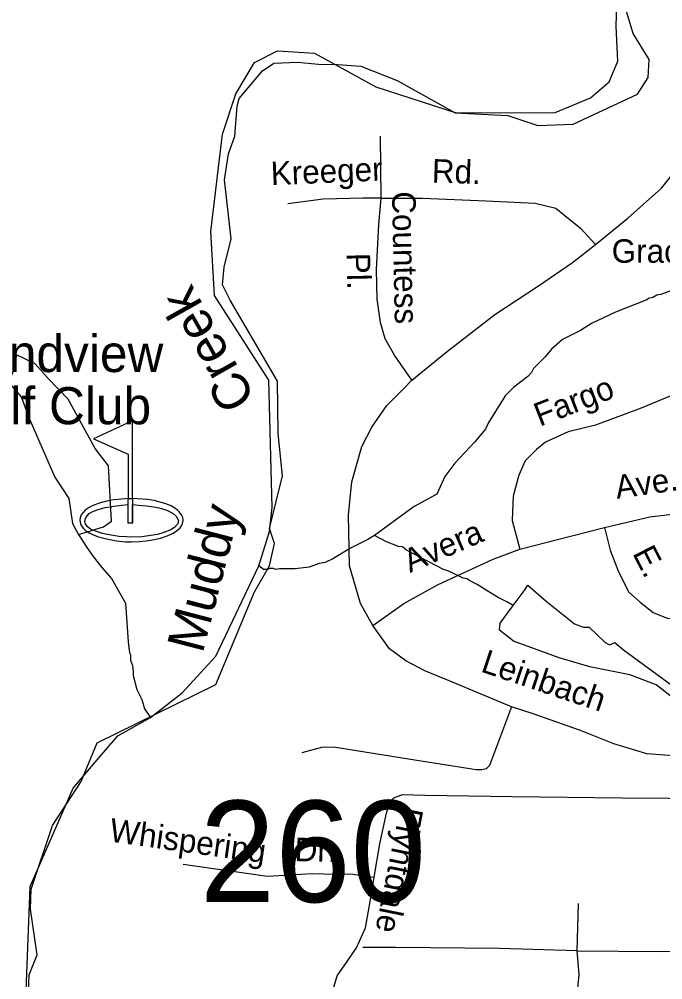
# Model space of a CAD drawing. Extents: x 1547597 to 1699558, y 810033 to 920809.
# Drawn here: x 1601065 to 1603665, y 878602 to 882486 of the extents above; entities that cross this region are included whole.
import ezdxf

# ---------------------------------------------------------------- set-up
doc = ezdxf.new("R2010")
doc.units = 0
for name, color, linetype in [('Exist Boundary Political City Limit New', 7, 'Continuous'), ('Exist Cultural Recreational Golf Course CELL', 7, 'Continuous'), ('Exist Cultural Recreational Golf Course Label', 7, 'Continuous'), ('Exist Hydrographic Creek Single Shore', 7, 'Continuous'), ('Exist Hydrographic Creek Single Shore Label', 7, 'Continuous'), ('Exist Hydrographic Misc Water Feature', 7, 'Continuous'), ('Exist Road Non-System Type 51', 7, 'Continuous'), ('Exist Road Non-System Type 51 Label', 7, 'Continuous'), ('Exist Road Secondary Structure Standard Bridge Number Label', 7, 'Continuous'), ('Map Preparation Boundary City Limit Buffer Line', 7, 'Continuous')]:
    doc.layers.add(name, color=color, linetype=linetype)

msp = doc.modelspace()

# ---------------------------------------------------------------- linework, layer by layer
at = {"layer": 'Exist Boundary Political City Limit New'}
msp.add_lwpolyline([(1601102, 878552.4), (1601105.9, 878622.2), (1601138.3, 878702.8), (1601111, 878888.1), (1601113.6, 878968.7), (1601199.6, 879226.3), (1601315.8, 879403.5), (1601379.7, 879560.4), (1601858.9, 879795.7), (1602015.7, 880170.4), (1602076.3, 880275.9), (1602096.6, 880366), (1602076.3, 880427), (1602128.6, 880639), (1602111.2, 880810.4), (1602108.3, 881022.5), (1601917.4, 881349.9), (1601886.9, 881411.1), (1601893, 881482.7), (1601921.8, 881597.1), (1601894.7, 881835.9), (1601910.3, 881941.8), (1601936.5, 882012.6), (1601946.1, 882133.5), (1601954, 882165), (1602048.3, 882276.7), (1602093.7, 882307.3), (1602189.7, 882312.5), (1602274.4, 882303.8), (1602352.2, 882302.9), (1602444.8, 882295.9), (1602592.3, 882237.2), (1602825.8, 882107.5), (1603039.3, 882095.7), (1603160.4, 882055.7), (1603303.6, 882061), (1603563.7, 882183.2), (1603605.7, 882249.6), (1603610.9, 882322.9), (1603546.1, 882427.4), (1603485.5, 882630)], dxfattribs=at)
at = {"layer": 'Exist Cultural Recreational Golf Course CELL'}
msp.add_lwpolyline([(1601523.3, 880862.1), (1601364.8, 880788.7), (1601504.9, 880727.1), (1601504.9, 880548.2), (1601523.3, 880548.2), (1601523.3, 880523.2), (1601523.3, 880448.2), (1601523.3, 880523.2), (1601546.9, 880521.6), (1601577.5, 880518.4), (1601609, 880514.3), (1601630.2, 880510), (1601658, 880501.7), (1601664.9, 880499.6), (1601687.6, 880487.8), (1601699.7, 880476.9), (1601705.1, 880467.3), (1601708.1, 880457.8), (1601707.9, 880453.4), (1601706.8, 880449.3), (1601705.8, 880446), (1601703.6, 880442.3), (1601692.9, 880430.4), (1601677.2, 880420.8), (1601649.8, 880410.5), (1601623.3, 880403), (1601587.7, 880397.4), (1601560.7, 880393.4), (1601520.6, 880391.6), (1601498.1, 880393.4), (1601469.1, 880394.9), (1601436, 880399.4), (1601402, 880407), (1601372.9, 880415.5), (1601353.4, 880424), (1601341.4, 880433.5), (1601332.9, 880445.5), (1601330.4, 880455.5), (1601332.9, 880466.5), (1601339.9, 880477.5), (1601348.4, 880487.1), (1601357.5, 880492.4), (1601368.9, 880498.1), (1601388.1, 880504.6), (1601414.2, 880511.6), (1601447, 880517.6), (1601479.1, 880521.6), (1601504.9, 880523.2), (1601504.9, 880548.2), (1601523.3, 880548.2), (1601523.3, 880448.2), (1601504.9, 880448.2), (1601504.9, 880523.2), (1601504.9, 880548.2), (1601464.4, 880544.5), (1601444.9, 880542.8), (1601414.1, 880535.5), (1601388.6, 880529.2), (1601360.3, 880518.2), (1601347.9, 880511.1), (1601332.1, 880501.3), (1601321.9, 880490.3), (1601315.6, 880482.1), (1601311.6, 880469.8), (1601310.6, 880460), (1601313.4, 880445.5), (1601316.1, 880438.5), (1601325.1, 880426.2), (1601333.4, 880419.2), (1601347.3, 880409.6), (1601359, 880403.8), (1601381.6, 880394.3), (1601400.3, 880389.3), (1601430.6, 880382), (1601458.7, 880376.5), (1601495.1, 880373.2), (1601518.6, 880372.2), (1601552.4, 880374.2), (1601577.7, 880376.7), (1601604.1, 880381.3), (1601636.2, 880387.8), (1601667.2, 880398.3), (1601686.6, 880408.2), (1601705.1, 880419.5), (1601714.9, 880429.5), (1601720.9, 880437.7), (1601723.5, 880443.2), (1601724.9, 880447.4), (1601726.3, 880453.7), (1601727.2, 880460.5), (1601725.7, 880471.8), (1601721.1, 880482.1), (1601711.3, 880494.7), (1601705, 880501.5), (1601690.2, 880511.2), (1601678.5, 880518), (1601657.7, 880526.5), (1601643.4, 880530.5), (1601610.4, 880539.3), (1601582.8, 880544.3), (1601523.3, 880548.2)], close=True, dxfattribs=at)
at = {"layer": 'Exist Hydrographic Creek Single Shore'}
msp.add_lwpolyline([(1601076.6, 878137.2), (1601109.1, 878979.4), (1601282.9, 879376.8), (1601372, 879482), (1601463.8, 879588.8), (1601595.5, 879662.2), (1601723.6, 879762.2), (1601859.7, 879910.5), (1602033.4, 880275.6), (1602076.6, 880414.9), (1602086.5, 880511.7), (1602074.1, 881025.9), (1601853.6, 881368.1), (1601839.6, 881627.7), (1601886.7, 882020.7), (1601939.7, 882183.8), (1602015.6, 882310.2), (1602108.6, 882357.6), (1602258.6, 882348), (1602506.6, 882211.7), (1602830.6, 882106.6), (1603230.7, 882108.3), (1603372.7, 882167.8), (1603448.6, 882231.9), (1603483.7, 882316.6), (1603476.6, 882457.8), (1603481.5, 882590.5)], dxfattribs=at)
at = {"layer": 'Exist Hydrographic Misc Water Feature'}
for points in [[(1603697.4, 881387.6), (1603657.2, 881372.3), (1603641.2, 881370.6), (1603625, 881360.8), (1603606.9, 881357.1), (1603600.9, 881351.2), (1603474.2, 881301.3), (1603377.5, 881255), (1603333, 881227.7), (1603260.5, 881190.9), (1603215.9, 881151.8), (1603189.4, 881120.2), (1603142.6, 881072.9), (1603134.4, 881057.1), (1603120.2, 881041.3), (1603063.5, 880998.3), (1603028.9, 880962.9), (1602959.2, 880852.1), (1602948.8, 880828.3), (1602906, 880777), (1602824.7, 880690.4), (1602784.2, 880637), (1602752.1, 880564.9), (1602661, 880515.6), (1602501, 880399)], [(1601053.7, 881129.2), (1601039, 881057.7), (1601019.3, 881020.7), (1601073.4, 880959.1), (1601107.9, 880865.4), (1601172, 880720), (1601208.9, 880633.7), (1601265.5, 880547.5), (1601280.3, 880446.4), (1601304.9, 880402.5)], [(1601304.9, 880402.5), (1601405.9, 880434.1), (1601437.9, 880456.3), (1601425.6, 880680.6), (1601371.4, 880749.6), (1601263.1, 880949.2), (1601181.8, 881033), (1601130.1, 881092.2), (1601053.7, 881129.2)], [(1601304.9, 880402.5), (1601335.9, 880353.4), (1601363.3, 880312.9), (1601398.6, 880268.7), (1601437.9, 880225.1), (1601494.3, 880124.9), (1601505.8, 879968.6), (1601511.1, 879924.5), (1601514.9, 879916.5), (1601514.6, 879894.5), (1601522.2, 879872.3), (1601525.9, 879848.3), (1601525.6, 879832.4), (1601540.6, 879776.1), (1601560, 879735.8), (1601571.4, 879697.5), (1601595.5, 879662.2)], [(1602501, 880399), (1602473.9, 880382.3), (1602403.4, 880347.4), (1602332.8, 880304.7), (1602300.6, 880289.2), (1602276.5, 880285.6), (1602236.3, 880270.3), (1602180.2, 880263.3), (1602116.2, 880264.3), (1602100.1, 880260.6), (1602092.2, 880264.7), (1602076.2, 880265), (1602068.2, 880261.1), (1602052.2, 880261.4), (1602033.4, 880275.6)], [(1603060.2, 880115.4), (1603035.4, 880130.5), (1603000.2, 880148.3), (1602962.3, 880170.1), (1602914.8, 880200.8), (1602881.1, 880217.4), (1602875.2, 880223.6), (1602859.2, 880225.8), (1602803.7, 880252.7), (1602779.9, 880261.1), (1602629.2, 880339.7), (1602613.4, 880352), (1602597.4, 880354.2), (1602549.7, 880373), (1602501, 880399)], [(1603060.2, 880115.4), (1603104.9, 880175), (1603119.8, 880197.3), (1603194.2, 880132.8), (1603308.4, 880040.9), (1603345.6, 880028.4), (1603368, 880028.4), (1603432.5, 879966.4), (1603449.8, 879956.4), (1603472.2, 879966.4), (1603506.9, 879936.5), (1603703, 879792.5)], [(1603717.9, 879732.9), (1603638.4, 879795), (1603531.7, 879834.7), (1603370.4, 879867), (1603246.4, 879904.3), (1603062.7, 879971.3), (1603005.6, 880016), (1603008.1, 880043.4), (1603060.2, 880115.4)]]:
    msp.add_lwpolyline(points, dxfattribs=at)
at = {"layer": 'Exist Road Non-System Type 51'}
for p, q in [((1602527.2, 881762.1), (1602525, 882012.6)), ((1603319.3, 878719.4), (1603325.2, 878910.1))]:
    msp.add_line(p, q, dxfattribs=at)
for points in [[(1603393.1, 881574.9), (1603523.9, 881680.9), (1603660.6, 881802.7), (1603723.4, 881881.5), (1603754.4, 881921.4)], [(1602527.2, 881762.1), (1602452.8, 881762.1), (1602292.7, 881757.6), (1602150.7, 881739.6)], [(1602651.3, 881026.6), (1602581.3, 881128.1), (1602543, 881193.5), (1602525, 881259), (1602511.4, 881353.7), (1602509.2, 881473.3), (1602518.2, 881656.1), (1602527.2, 881762.1)], [(1602527.2, 881762.1), (1602694.1, 881762.1), (1602951.2, 881750.9), (1603149.6, 881741.8), (1603233, 881721.5), (1603269.1, 881692.2), (1603332.2, 881640.3), (1603393.1, 881574.9)], [(1602651.3, 881026.6), (1602795.9, 881143.5), (1602987, 881291.9), (1603163.1, 881407.9), (1603300.7, 881502.7), (1603393.1, 881574.9)], [(1604090.1, 881123.6), (1603957.5, 881068.8), (1603804.4, 881007), (1603578.1, 880913.2), (1603392.9, 880844.6), (1603283.2, 880817.2), (1603191.8, 880776), (1603154.4, 880746.6), (1603109.9, 880700.4), (1603083.2, 880642.3), (1603060.8, 880557.4), (1603056.4, 880459), (1603087.6, 880342.9)], [(1602493.6, 880034.5), (1602444.5, 880123.9), (1602399.8, 880275.8), (1602395.4, 880481.4), (1602408.8, 880615.5), (1602448.8, 880758.5), (1602489.6, 880836.1), (1602550.3, 880923.8), (1602618.7, 880993), (1602651.3, 881026.6)], [(1603429.5, 880430.6), (1603612.4, 880474.1), (1603747.2, 880490.1), (1603902.7, 880499.3), (1604170.1, 880503.8), (1604407.8, 880494.7), (1604574.7, 880499.3)], [(1603087.6, 880342.9), (1603303.8, 880398.6), (1603429.5, 880430.6)], [(1603429.5, 880430.6), (1603452.4, 880339.2), (1603486.7, 880252.2), (1603527.8, 880169.9), (1603573.5, 880128.7), (1603626.1, 880087.6), (1603683.2, 880064.7), (1603781.5, 880053.3), (1603900.4, 880046.4), (1604071.8, 880041.8), (1604362.1, 880051), (1604549.5, 880080.7)], [(1602493.6, 880034.5), (1602618.7, 880123.9), (1602757.1, 880199.9), (1602980.4, 880302.6), (1603087.6, 880342.9)], [(1606117.8, 879530.8), (1606016.3, 879532.9), (1605763.6, 879539.1), (1605554.4, 879541.2), (1605336.8, 879545.3), (1605160.8, 879553.6), (1605032.1, 879548.9), (1604765.4, 879545.6), (1604610.6, 879525.1), (1604440.9, 879498.2), (1604128.2, 879507.2), (1603958.5, 879511.7), (1603725.9, 879506.7), (1603601.2, 879516.1), (1603467.2, 879556.3), (1603333.3, 879610), (1603141.2, 879677), (1603054.2, 879706.2), (1602808.7, 879808.4), (1602703.5, 879851.3), (1602627.6, 879891.5), (1602560.6, 879940.7), (1602493.6, 880034.5)], [(1603054.2, 879706.2), (1602965.8, 879468.3), (1602952, 879454.6), (1602934.4, 879450.6), (1602910.8, 879450.6), (1602663.3, 879489.9), (1602335.3, 879543), (1602286.2, 879541.1), (1602207.6, 879519.4)], [(1602499.8, 879017.7), (1602521.7, 879152.5), (1602548.6, 879276.2), (1602563, 879321.9), (1602579.1, 879337.8), (1602613.2, 879351.5), (1602705.2, 879348.9), (1603056.9, 879343.9), (1603502.4, 879338.1), (1603874.2, 879335.1), (1604239.9, 879331.9), (1604699.6, 879324.2), (1605179.3, 879326), (1605650.9, 879320.3), (1605966.6, 879315.4), (1606107.8, 879317.5)], [(1603319.3, 878719.4), (1603653.3, 878716.5), (1603755.4, 878718.4), (1603798.6, 878726.3), (1603837.9, 878742), (1603877.2, 878771.5), (1603918.4, 878813.8), (1603953.8, 878866.8), (1603973.4, 878912), (1603979.3, 878990.7), (1603981.3, 879116.5)], [(1601726.9, 879069.7), (1602068.4, 879021.5), (1602249.8, 879031.4), (1602343.2, 879029.4), (1602403.4, 879030.5), (1602499.8, 879017.7)], [(1602410.3, 877828.9), (1602357.6, 878130), (1602326.5, 878415.5), (1602329.6, 878549), (1602349.3, 878618.1), (1602389.7, 878675.7), (1602428.3, 878731.3), (1602464.8, 878813), (1602483.7, 878918.7), (1602499.8, 879017.7)], [(1603319.3, 878719.4), (1603005.1, 878729.2), (1602586.7, 878733.2), (1602453.1, 878732.2)], [(1603185.1, 878250), (1603258.3, 878349.4), (1603294.9, 878412.2), (1603313.4, 878485.5), (1603327.2, 878623.1), (1603319.3, 878719.4)]]:
    msp.add_lwpolyline(points, dxfattribs=at)
at = {"layer": 'Map Preparation Boundary City Limit Buffer Line'}
msp.add_lwpolyline([(1601102, 878552.4), (1601105.9, 878622.2), (1601138.3, 878702.8), (1601111, 878888.1), (1601113.6, 878968.7), (1601199.6, 879226.3), (1601315.8, 879403.5), (1601379.7, 879560.4), (1601858.9, 879795.7), (1602015.7, 880170.4), (1602076.3, 880275.9), (1602096.6, 880366), (1602076.3, 880427), (1602128.6, 880639), (1602111.2, 880810.4), (1602108.3, 881022.5), (1601917.4, 881349.9), (1601886.9, 881411.1), (1601893, 881482.7), (1601921.8, 881597.1), (1601894.7, 881835.9), (1601910.3, 881941.8), (1601936.5, 882012.6), (1601946.1, 882133.5), (1601954, 882165), (1602048.3, 882276.7), (1602093.7, 882307.3), (1602189.7, 882312.5), (1602274.4, 882303.8), (1602352.2, 882302.9), (1602444.8, 882295.9), (1602592.3, 882237.2), (1602825.8, 882107.5), (1603039.3, 882095.7), (1603160.4, 882055.7), (1603303.6, 882061), (1603563.7, 882183.2), (1603605.7, 882249.6), (1603610.9, 882322.9), (1603546.1, 882427.4), (1603485.5, 882630)], dxfattribs=at)

# ---------------------------------------------------------------- texts
at = {"layer": 'Exist Cultural Recreational Golf Course Label'}
for s, p in [('Grandview', (1600688.8, 881059.2)), ('Golf Club', (1600762, 880848.1))]:
    msp.add_text(s, height=150, dxfattribs=at).set_placement(p)
at = {"layer": 'Exist Hydrographic Creek Single Shore Label'}
for s, rotation, p in [('Creek', 119.4117, (1602023.3, 880952)), ('Muddy', 75.4245, (1601805.9, 879918.1))]:
    msp.add_text(s, height=150, rotation=rotation, dxfattribs=at).set_placement(p)
at = {"layer": 'Exist Road Non-System Type 51 Label'}
for s, rotation, p in [('Kreeger', 2.4266, (1602083.2, 881814.3)), ('Rd.', 358.1695, (1602731.1, 881825.6)), ('Countess', 271.2692, (1602571.1, 881788.9)), ('Pl.', 271.2692, (1602387.6, 881540)), ('Fargo', 21.335, (1603168.1, 880837.9)), ('Ave.', 8.1202, (1603479.8, 880546.3)), ('Avera', 23.2771, (1602643.5, 880246.5)), ('E.', 297.3386, (1603541.2, 880326.3)), ('Leinbach', 341.4017, (1602925.7, 879849.3)), ('Flyntdale', 258.5841, (1602605.8, 879308.1)), ('Whispering', 351.9683, (1601425.8, 879161.9)), ('Dr.', 358.7796, (1602177.3, 879082.2))]:
    msp.add_text(s, height=95, rotation=rotation, dxfattribs=at).set_placement(p)
msp.add_text('Gracemont', height=95, dxfattribs=at).set_placement((1603458.9, 881500.9))
at = {"layer": 'Exist Road Secondary Structure Standard Bridge Number Label'}
msp.add_text('260', height=410.1, dxfattribs=at).set_placement((1601794.3, 878916.4))

doc.saveas('drawing.dxf')
